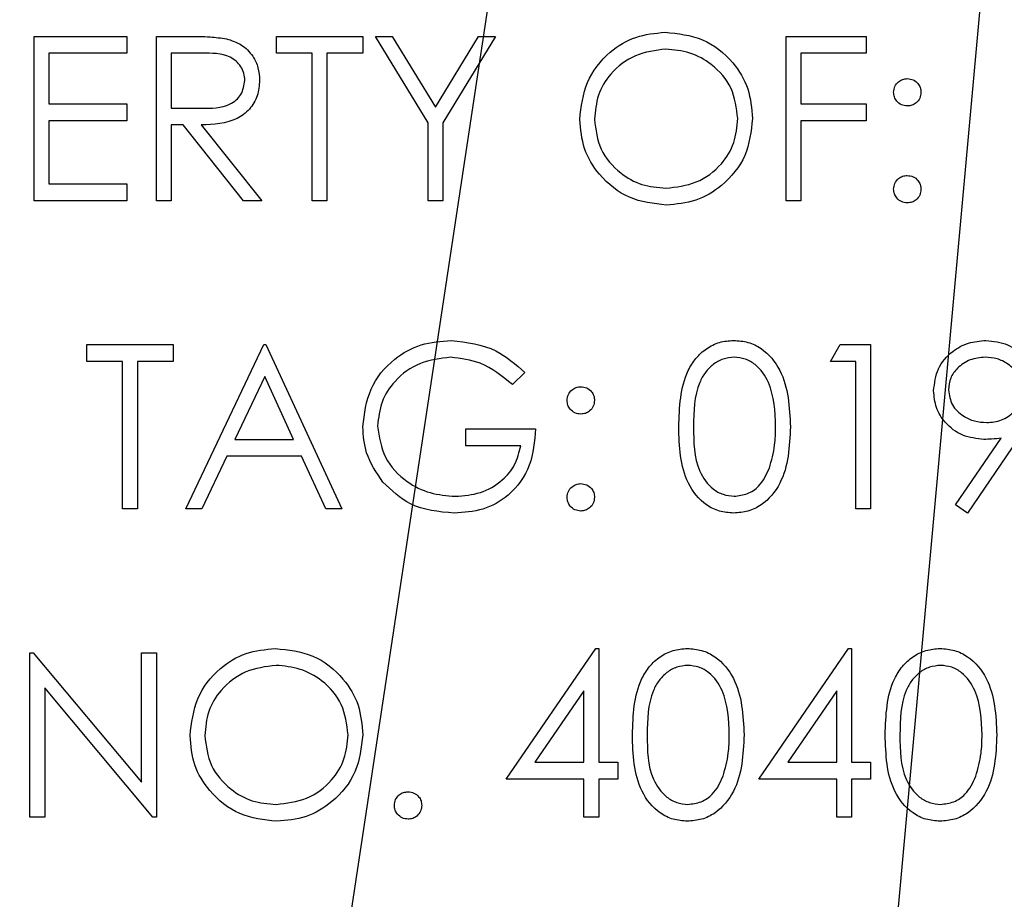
# Model space of a CAD drawing. Header units: inches. Extents: x 1880 to 2363, y -453 to -54.
# Tile 344 of 656: x 2039.987 to 2040.527, y -271.383 to -270.901. Entities that reach past the tile are written whole.
import ezdxf

# ---------------------------------------------------------------- set-up
doc = ezdxf.new("R2010")
doc.units = ezdxf.units.IN
doc.header["$LTSCALE"] = 0.5
doc.header["$MEASUREMENT"] = 0
doc.layers.add('DSS-M-S', color=53, linetype='Continuous')
doc.layers.add('SID-M-S', color=105, linetype='Continuous')

msp = doc.modelspace()

# ---------------------------------------------------------------- linework, layer by layer
at = {"layer": 'DSS-M-S', "linetype": 'Continuous', "lineweight": 25}
for p, q in [((2039.99538, -270.91028), (2040.04615, -270.91028)), ((2039.99538, -271.00028), (2039.99538, -270.91028)), ((2040.04615, -270.91028), (2040.04615, -270.91951)), ((2040.06231, -270.91028), (2040.08032, -270.91028)), ((2040.06231, -271.00028), (2040.06231, -270.91028)), ((2040.12808, -270.91028), (2040.17538, -270.91028)), ((2040.12808, -270.91951), (2040.12808, -270.91028)), ((2040.17538, -270.91028), (2040.17538, -270.91951)), ((2040.18231, -270.91028), (2040.19156, -270.91028)), ((2040.21115, -270.9575), (2040.18231, -270.91028)), ((2040.19156, -270.91028), (2040.21521, -270.94895)), ((2040.21521, -270.94895), (2040.23883, -270.91028)), ((2040.24808, -270.91028), (2040.21923, -270.9575)), ((2040.23883, -270.91028), (2040.24808, -270.91028)), ((2040.40731, -270.91028), (2040.45115, -270.91028)), ((2040.40731, -271.00028), (2040.40731, -270.91028)), ((2040.45115, -270.91028), (2040.45115, -270.91951)), ((2040.00346, -270.91951), (2040.00346, -270.9472)), ((2040.04615, -270.91951), (2040.00346, -270.91951)), ((2040.07038, -270.91951), (2040.07038, -270.94951)), ((2040.08726, -270.91951), (2040.07038, -270.91951)), ((2040.14769, -270.91951), (2040.12808, -270.91951)), ((2040.14769, -271.00028), (2040.14769, -270.91951)), ((2040.15577, -270.91951), (2040.15577, -271.00028)), ((2040.17538, -270.91951), (2040.15577, -270.91951)), ((2040.41538, -270.91951), (2040.41538, -270.9472)), ((2040.45115, -270.91951), (2040.41538, -270.91951)), ((2040.00346, -270.9472), (2040.04615, -270.9472)), ((2040.04615, -270.9472), (2040.04615, -270.95643)), ((2040.07038, -270.94951), (2040.08686, -270.94963)), ((2040.41538, -270.9472), (2040.45115, -270.9472)), ((2040.45115, -270.9472), (2040.45115, -270.95643)), ((2040.00346, -270.95643), (2040.00346, -270.99105)), ((2040.04615, -270.95643), (2040.00346, -270.95643)), ((2040.07038, -270.95874), (2040.07038, -271.00028)), ((2040.07695, -270.95874), (2040.07038, -270.95874)), ((2040.11001, -271.00028), (2040.07695, -270.95874)), ((2040.08693, -270.95874), (2040.12, -271.00028)), ((2040.21115, -271.00028), (2040.21115, -270.9575)), ((2040.21923, -270.9575), (2040.21923, -271.00028)), ((2040.41538, -270.95643), (2040.41538, -271.00028)), ((2040.45115, -270.95643), (2040.41538, -270.95643)), ((2040.00346, -270.99105), (2040.04615, -270.99105)), ((2040.04615, -270.99105), (2040.04615, -271.00028)), ((2040.04615, -271.00028), (2039.99538, -271.00028)), ((2040.07038, -271.00028), (2040.06231, -271.00028)), ((2040.12, -271.00028), (2040.11001, -271.00028)), ((2040.15577, -271.00028), (2040.14769, -271.00028)), ((2040.21923, -271.00028), (2040.21115, -271.00028)), ((2040.41538, -271.00028), (2040.40731, -271.00028)), ((2040.02423, -271.07903), (2040.07154, -271.07903)), ((2040.02423, -271.08826), (2040.02423, -271.07903)), ((2040.07154, -271.07903), (2040.07154, -271.08826)), ((2040.07846, -271.16903), (2040.12115, -271.07903)), ((2040.12115, -271.07903), (2040.12231, -271.07903)), ((2040.12231, -271.07903), (2040.16385, -271.16903)), ((2040.43154, -271.08826), (2040.43682, -271.07903)), ((2040.43682, -271.07903), (2040.45346, -271.07903)), ((2040.45346, -271.07903), (2040.45346, -271.16903)), ((2040.04385, -271.08826), (2040.02423, -271.08826)), ((2040.04385, -271.16903), (2040.04385, -271.08826)), ((2040.05192, -271.08826), (2040.05192, -271.16903)), ((2040.07154, -271.08826), (2040.05192, -271.08826)), ((2040.44538, -271.08826), (2040.43154, -271.08826)), ((2040.44538, -271.16903), (2040.44538, -271.08826)), ((2040.26423, -271.09439), (2040.25731, -271.10095)), ((2040.12164, -271.09657), (2040.10534, -271.13095)), ((2040.13751, -271.13095), (2040.12164, -271.09657)), ((2040.23192, -271.12518), (2040.27, -271.12518)), ((2040.23192, -271.13441), (2040.23192, -271.12518)), ((2040.10534, -271.13095), (2040.13751, -271.13095)), ((2040.50008, -271.16685), (2040.52511, -271.13027)), ((2040.53425, -271.13081), (2040.50654, -271.17134)), ((2040.26192, -271.13441), (2040.23192, -271.13441)), ((2040.10096, -271.14018), (2040.08728, -271.16903)), ((2040.14176, -271.14018), (2040.10096, -271.14018)), ((2040.15507, -271.16903), (2040.14176, -271.14018)), ((2040.05192, -271.16903), (2040.04385, -271.16903)), ((2040.08728, -271.16903), (2040.07846, -271.16903)), ((2040.16385, -271.16903), (2040.15507, -271.16903)), ((2040.45346, -271.16903), (2040.44538, -271.16903)), ((2040.50654, -271.17134), (2040.50008, -271.16685)), ((2040.25385, -271.31701), (2040.30297, -271.24547)), ((2040.30297, -271.24547), (2040.30461, -271.24547)), ((2040.30461, -271.24547), (2040.30461, -271.30778)), ((2040.39231, -271.31701), (2040.44144, -271.24547)), ((2040.44144, -271.24547), (2040.44308, -271.24547)), ((2040.44308, -271.24547), (2040.44308, -271.30778)), ((2039.99308, -271.24778), (2039.99477, -271.24778)), ((2039.99308, -271.33778), (2039.99308, -271.24778)), ((2039.99477, -271.24778), (2040.05423, -271.31861)), ((2040.05423, -271.24778), (2040.06231, -271.24778)), ((2040.05423, -271.31861), (2040.05423, -271.24778)), ((2040.06231, -271.24778), (2040.06231, -271.33778)), ((2040.06047, -271.33778), (2040.00115, -271.2671)), ((2040.00115, -271.2671), (2040.00115, -271.33778)), ((2040.29654, -271.26869), (2040.26971, -271.30778)), ((2040.29654, -271.30778), (2040.29654, -271.26869)), ((2040.435, -271.26869), (2040.40817, -271.30778)), ((2040.435, -271.30778), (2040.435, -271.26869)), ((2040.26971, -271.30778), (2040.29654, -271.30778)), ((2040.30461, -271.30778), (2040.315, -271.30778)), ((2040.315, -271.30778), (2040.315, -271.31701)), ((2040.40817, -271.30778), (2040.435, -271.30778)), ((2040.44308, -271.30778), (2040.45346, -271.30778)), ((2040.45346, -271.30778), (2040.45346, -271.31701)), ((2040.29654, -271.31701), (2040.25385, -271.31701)), ((2040.29654, -271.33778), (2040.29654, -271.31701)), ((2040.30461, -271.31701), (2040.30461, -271.33778)), ((2040.315, -271.31701), (2040.30461, -271.31701)), ((2040.435, -271.31701), (2040.39231, -271.31701)), ((2040.435, -271.33778), (2040.435, -271.31701)), ((2040.44308, -271.31701), (2040.44308, -271.33778)), ((2040.45346, -271.31701), (2040.44308, -271.31701)), ((2040.00115, -271.33778), (2039.99308, -271.33778)), ((2040.06231, -271.33778), (2040.06047, -271.33778)), ((2040.30461, -271.33778), (2040.29654, -271.33778)), ((2040.44308, -271.33778), (2040.435, -271.33778))]:
    msp.add_line(p, q, dxfattribs=at)
for points, knots in [([(2040.08032, -270.91028), (2040.08414, -270.91027), (2040.09097, -270.91024), (2040.09773, -270.91112), (2040.10071, -270.9115)], [0, 0, 0, 0, 0.56024, 1, 1, 1, 1]), ([(2040.10071, -270.9115), (2040.10353, -270.91244), (2040.10918, -270.91431), (2040.11512, -270.92038), (2040.1184, -270.92736), (2040.1187, -270.93202), (2040.11885, -270.93435)], [0, 0, 0, 0, 0.279797, 0.5595, 0.779626, 1, 1, 1, 1]), ([(2040.29423, -270.95567), (2040.29506, -270.94873), (2040.29672, -270.93485), (2040.30904, -270.91903), (2040.32459, -270.9096), (2040.3355, -270.90851), (2040.34096, -270.90797)], [0, 0, 0, 0, 0.279731, 0.559327, 0.77968, 1, 1, 1, 1]), ([(2040.34096, -270.90797), (2040.34801, -270.90871), (2040.36211, -270.91019), (2040.37788, -270.92296), (2040.38746, -270.93864), (2040.38838, -270.94971), (2040.38885, -270.95524)], [0, 0, 0, 0, 0.279767, 0.559358, 0.779571, 1, 1, 1, 1]), ([(2040.34136, -270.9172), (2040.33568, -270.91794), (2040.32431, -270.91941), (2040.31131, -270.92944), (2040.30353, -270.94219), (2040.30272, -270.95116), (2040.30231, -270.95564)], [0, 0, 0, 0, 0.279627, 0.55935, 0.77963, 1, 1, 1, 1]), ([(2040.38077, -270.95522), (2040.38008, -270.94951), (2040.3787, -270.93808), (2040.36774, -270.92569), (2040.35477, -270.91852), (2040.34583, -270.91764), (2040.34136, -270.9172)], [0, 0, 0, 0, 0.279468, 0.55887, 0.779516, 1, 1, 1, 1]), ([(2040.11077, -270.93433), (2040.11067, -270.93301), (2040.11048, -270.93037), (2040.10869, -270.92678), (2040.10615, -270.92373), (2040.09948, -270.91933), (2040.09269, -270.91943), (2040.08726, -270.91951)], [0, 0, 0, 0, 0.125307, 0.250617, 0.375954, 0.501281, 1, 1, 1, 1]), ([(2040.46615, -270.94085), (2040.46629, -270.93975), (2040.46656, -270.93754), (2040.4686, -270.9351), (2040.47105, -270.9336), (2040.47279, -270.93344), (2040.47365, -270.93335)], [0, 0, 0, 0, 0.279585, 0.559454, 0.779697, 1, 1, 1, 1]), ([(2040.47365, -270.93335), (2040.47476, -270.93348), (2040.47698, -270.93373), (2040.47941, -270.9358), (2040.48095, -270.93824), (2040.48108, -270.93998), (2040.48115, -270.94085)], [0, 0, 0, 0, 0.2796016, 0.559212, 0.7794752, 1, 1, 1, 1]), ([(2040.08686, -270.94963), (2040.09239, -270.94962), (2040.09931, -270.9496), (2040.10613, -270.9452), (2040.10971, -270.94107), (2040.11034, -270.93702), (2040.11077, -270.93433)], [0, 0, 0, 0, 0.499827, 0.625498, 0.751208, 1, 1, 1, 1]), ([(2040.11885, -270.93435), (2040.11861, -270.93719), (2040.11814, -270.94288), (2040.11369, -270.95044), (2040.10355, -270.958), (2040.09378, -270.95844), (2040.08693, -270.95874)], [0, 0, 0, 0, 0.18712, 0.373979, 0.560911, 1, 1, 1, 1]), ([(2040.47365, -270.94835), (2040.47255, -270.94823), (2040.47033, -270.94797), (2040.46789, -270.94592), (2040.46638, -270.94346), (2040.46623, -270.94172), (2040.46615, -270.94085)], [0, 0, 0, 0, 0.279647, 0.559299, 0.779615, 1, 1, 1, 1]), ([(2040.48115, -270.94085), (2040.48103, -270.94196), (2040.48078, -270.94418), (2040.47872, -270.94662), (2040.47627, -270.94814), (2040.47452, -270.94828), (2040.47365, -270.94835)], [0, 0, 0, 0, 0.279517, 0.559326, 0.779544, 1, 1, 1, 1]), ([(2040.34136, -270.99335), (2040.34707, -270.9927), (2040.3585, -270.9914), (2040.37174, -270.98155), (2040.37953, -270.96871), (2040.38035, -270.95972), (2040.38077, -270.95522)], [0, 0, 0, 0, 0.27983, 0.559389, 0.779654, 1, 1, 1, 1]), ([(2040.38885, -270.95524), (2040.38805, -270.96223), (2040.38647, -270.97619), (2040.37365, -270.99168), (2040.35814, -271.00118), (2040.34717, -271.00212), (2040.34168, -271.00259)], [0, 0, 0, 0, 0.27963, 0.559343, 0.779597, 1, 1, 1, 1]), ([(2040.34168, -271.00259), (2040.33471, -271.00181), (2040.32076, -271.00027), (2040.30525, -270.98755), (2040.29568, -270.9721), (2040.29471, -270.96115), (2040.29423, -270.95567)], [0, 0, 0, 0, 0.2796633, 0.5593539, 0.7796364, 1, 1, 1, 1]), ([(2040.30231, -270.95564), (2040.303, -270.96131), (2040.30437, -270.97266), (2040.31525, -270.98489), (2040.328, -270.99226), (2040.3369, -270.99299), (2040.34136, -270.99335)], [0, 0, 0, 0, 0.279416, 0.559077, 0.779478, 1, 1, 1, 1]), ([(2040.46615, -270.99393), (2040.46628, -270.99283), (2040.46655, -270.99061), (2040.46858, -270.98816), (2040.47105, -270.98666), (2040.47278, -270.98651), (2040.47365, -270.98643)], [0, 0, 0, 0, 0.279576, 0.559284, 0.779552, 1, 1, 1, 1]), ([(2040.47365, -270.98643), (2040.47476, -270.98656), (2040.47698, -270.98681), (2040.47941, -270.98887), (2040.48095, -270.99132), (2040.48108, -270.99306), (2040.48115, -270.99393)], [0, 0, 0, 0, 0.279602, 0.559212, 0.779475, 1, 1, 1, 1]), ([(2040.47365, -271.00143), (2040.47255, -271.0013), (2040.47034, -271.00102), (2040.4679, -270.99899), (2040.4664, -270.99653), (2040.46623, -270.9948), (2040.46615, -270.99393)], [0, 0, 0, 0, 0.279581, 0.559143, 0.779575, 1, 1, 1, 1]), ([(2040.48115, -270.99393), (2040.48102, -270.99504), (2040.48076, -270.99725), (2040.47871, -270.99969), (2040.47626, -271.0012), (2040.47452, -271.00135), (2040.47365, -271.00143)], [0, 0, 0, 0, 0.279469, 0.559358, 0.779674, 1, 1, 1, 1]), ([(2040.17538, -271.12399), (2040.17627, -271.11694), (2040.17805, -271.10283), (2040.19099, -271.08701), (2040.20713, -271.07806), (2040.21824, -271.07717), (2040.22379, -271.07672)], [0, 0, 0, 0, 0.27959, 0.559072, 0.779411, 1, 1, 1, 1]), ([(2040.22379, -271.07672), (2040.23236, -271.07779), (2040.24769, -271.0797), (2040.25917, -271.08989), (2040.26423, -271.09439)], [0, 0, 0, 0, 0.558579, 1, 1, 1, 1]), ([(2040.34846, -271.12406), (2040.34881, -271.11332), (2040.34925, -271.09987), (2040.35763, -271.08635), (2040.36347, -271.08098), (2040.37066, -271.07736), (2040.37592, -271.07693), (2040.37855, -271.07672)], [0, 0, 0, 0, 0.498702, 0.624177, 0.749467, 0.874745, 1, 1, 1, 1]), ([(2040.37855, -271.07672), (2040.3812, -271.07693), (2040.3865, -271.07736), (2040.39615, -271.08205), (2040.40832, -271.09707), (2040.4091, -271.11326), (2040.40961, -271.12406)], [0, 0, 0, 0, 0.1256, 0.251197, 0.500581, 1, 1, 1, 1]), ([(2040.48808, -271.10429), (2040.48857, -271.10013), (2040.48955, -271.09182), (2040.4975, -271.08279), (2040.50696, -271.07762), (2040.51347, -271.07702), (2040.51672, -271.07672)], [0, 0, 0, 0, 0.279538, 0.558851, 0.779452, 1, 1, 1, 1]), ([(2040.51672, -271.07672), (2040.52082, -271.0772), (2040.52899, -271.07816), (2040.53827, -271.08551), (2040.54364, -271.09475), (2040.54429, -271.10117), (2040.54461, -271.10438)], [0, 0, 0, 0, 0.27973, 0.559163, 0.779612, 1, 1, 1, 1]), ([(2040.22352, -271.08595), (2040.21783, -271.08664), (2040.20645, -271.08803), (2040.19315, -271.09764), (2040.18498, -271.11019), (2040.18397, -271.11915), (2040.18346, -271.12363)], [0, 0, 0, 0, 0.279847, 0.559555, 0.779847, 1, 1, 1, 1]), ([(2040.25731, -271.10095), (2040.25174, -271.09637), (2040.2418, -271.0882), (2040.22911, -271.08664), (2040.22352, -271.08595)], [0, 0, 0, 0, 0.55984, 1, 1, 1, 1]), ([(2040.37882, -271.08595), (2040.37676, -271.08616), (2040.37263, -271.08657), (2040.36716, -271.08973), (2040.36279, -271.09416), (2040.35684, -271.10512), (2040.35667, -271.11563), (2040.35654, -271.12403)], [0, 0, 0, 0, 0.125139, 0.250418, 0.375519, 0.500847, 1, 1, 1, 1]), ([(2040.40154, -271.12403), (2040.4012, -271.11567), (2040.40071, -271.10315), (2040.39228, -271.09078), (2040.385, -271.0866), (2040.38088, -271.08617), (2040.37882, -271.08595)], [0, 0, 0, 0, 0.500072, 0.749021, 0.874598, 1, 1, 1, 1]), ([(2040.51631, -271.08595), (2040.5135, -271.08622), (2040.50789, -271.08677), (2040.50129, -271.09131), (2040.49688, -271.09722), (2040.49639, -271.10163), (2040.49615, -271.10384)], [0, 0, 0, 0, 0.2800921, 0.5600105, 0.7801305, 1, 1, 1, 1]), ([(2040.53654, -271.10384), (2040.53612, -271.10103), (2040.53528, -271.0954), (2040.52942, -271.08971), (2040.52294, -271.08642), (2040.51852, -271.08611), (2040.51631, -271.08595)], [0, 0, 0, 0, 0.2787219, 0.5585693, 0.7791712, 1, 1, 1, 1]), ([(2040.28731, -271.1096), (2040.28744, -271.1085), (2040.28772, -271.10629), (2040.28975, -271.10385), (2040.29221, -271.10235), (2040.29394, -271.10219), (2040.29481, -271.1021)], [0, 0, 0, 0, 0.279585, 0.559454, 0.779697, 1, 1, 1, 1]), ([(2040.29481, -271.1021), (2040.29592, -271.10223), (2040.29814, -271.10248), (2040.30056, -271.10455), (2040.3021, -271.10699), (2040.30224, -271.10873), (2040.30231, -271.1096)], [0, 0, 0, 0, 0.279602, 0.559212, 0.779475, 1, 1, 1, 1]), ([(2040.51564, -271.13095), (2040.51163, -271.13052), (2040.50362, -271.12966), (2040.49455, -271.12256), (2040.48891, -271.11374), (2040.48835, -271.10744), (2040.48808, -271.10429)], [0, 0, 0, 0, 0.279814, 0.559489, 0.779635, 1, 1, 1, 1]), ([(2040.49615, -271.10384), (2040.49661, -271.1067), (2040.49752, -271.11244), (2040.50369, -271.11808), (2040.51038, -271.12126), (2040.51488, -271.12157), (2040.51714, -271.12172)], [0, 0, 0, 0, 0.278472, 0.558424, 0.779098, 1, 1, 1, 1]), ([(2040.51714, -271.12172), (2040.51992, -271.1215), (2040.52546, -271.12105), (2040.53194, -271.11642), (2040.53591, -271.11036), (2040.53633, -271.10601), (2040.53654, -271.10384)], [0, 0, 0, 0, 0.280319, 0.55953, 0.779753, 1, 1, 1, 1]), ([(2040.29481, -271.1171), (2040.2937, -271.11698), (2040.29149, -271.11672), (2040.28904, -271.11467), (2040.28754, -271.11221), (2040.28738, -271.11047), (2040.28731, -271.1096)], [0, 0, 0, 0, 0.279647, 0.559299, 0.779615, 1, 1, 1, 1]), ([(2040.30231, -271.1096), (2040.30218, -271.11071), (2040.30194, -271.11293), (2040.29987, -271.11537), (2040.29742, -271.11689), (2040.29568, -271.11703), (2040.29481, -271.1171)], [0, 0, 0, 0, 0.279517, 0.559326, 0.779544, 1, 1, 1, 1]), ([(2040.18642, -271.15432), (2040.18287, -271.14917), (2040.17651, -271.13997), (2040.17573, -271.12888), (2040.17538, -271.12399)], [0, 0, 0, 0, 0.559317, 1, 1, 1, 1]), ([(2040.18346, -271.12363), (2040.18438, -271.12958), (2040.18622, -271.14149), (2040.19817, -271.15407), (2040.21204, -271.16099), (2040.22143, -271.16173), (2040.22612, -271.1621)], [0, 0, 0, 0, 0.279061, 0.558584, 0.779236, 1, 1, 1, 1]), ([(2040.27, -271.12518), (2040.26945, -271.13198), (2040.26834, -271.14554), (2040.25695, -271.16158), (2040.2414, -271.17024), (2040.23075, -271.17097), (2040.22541, -271.17134)], [0, 0, 0, 0, 0.2803512, 0.5593674, 0.7793709, 1, 1, 1, 1]), ([(2040.37855, -271.17134), (2040.37592, -271.17112), (2040.37067, -271.17069), (2040.36111, -271.16598), (2040.34929, -271.15086), (2040.34879, -271.13479), (2040.34846, -271.12406)], [0, 0, 0, 0, 0.125551, 0.25109, 0.50025, 1, 1, 1, 1]), ([(2040.35654, -271.12403), (2040.3566, -271.13244), (2040.3567, -271.14504), (2040.36535, -271.15732), (2040.37264, -271.16144), (2040.37676, -271.16188), (2040.37882, -271.1621)], [0, 0, 0, 0, 0.5002912, 0.749086, 0.8746062, 1, 1, 1, 1]), ([(2040.40961, -271.12406), (2040.40911, -271.13487), (2040.40836, -271.15106), (2040.39612, -271.16598), (2040.38649, -271.17069), (2040.3812, -271.17112), (2040.37855, -271.17134)], [0, 0, 0, 0, 0.499407, 0.748743, 0.874372, 1, 1, 1, 1]), ([(2040.39813, -271.14665), (2040.39928, -271.14251), (2040.40133, -271.13509), (2040.40147, -271.12741), (2040.40154, -271.12403)], [0, 0, 0, 0, 0.559599, 1, 1, 1, 1]), ([(2040.52511, -271.13027), (2040.52335, -271.13048), (2040.5202, -271.13086), (2040.51704, -271.13092), (2040.51564, -271.13095)], [0, 0, 0, 0, 0.559944, 1, 1, 1, 1]), ([(2040.22612, -271.1621), (2040.23076, -271.16175), (2040.24004, -271.16104), (2040.25144, -271.15435), (2040.25934, -271.1451), (2040.26106, -271.13797), (2040.26192, -271.13441)], [0, 0, 0, 0, 0.280254, 0.559912, 0.779941, 1, 1, 1, 1]), ([(2040.37882, -271.1621), (2040.38128, -271.1618), (2040.3862, -271.16118), (2040.3938, -271.15604), (2040.39649, -271.15021), (2040.39813, -271.14665)], [0, 0, 0, 0, 0.280257, 0.560781, 1, 1, 1, 1]), ([(2040.22541, -271.17134), (2040.21701, -271.17057), (2040.20199, -271.1692), (2040.19118, -271.15887), (2040.18642, -271.15432)], [0, 0, 0, 0, 0.559617, 1, 1, 1, 1]), ([(2040.28731, -271.16268), (2040.28744, -271.16158), (2040.2877, -271.15936), (2040.28974, -271.15691), (2040.2922, -271.15541), (2040.29394, -271.15526), (2040.29481, -271.15518)], [0, 0, 0, 0, 0.279576, 0.559284, 0.779552, 1, 1, 1, 1]), ([(2040.29481, -271.15518), (2040.29592, -271.15531), (2040.29814, -271.15556), (2040.30056, -271.15762), (2040.3021, -271.16007), (2040.30224, -271.16181), (2040.30231, -271.16268)], [0, 0, 0, 0, 0.279602, 0.559212, 0.779475, 1, 1, 1, 1]), ([(2040.29481, -271.17018), (2040.2937, -271.17005), (2040.2915, -271.16977), (2040.28906, -271.16774), (2040.28755, -271.16528), (2040.28739, -271.16355), (2040.28731, -271.16268)], [0, 0, 0, 0, 0.279581, 0.559143, 0.779575, 1, 1, 1, 1]), ([(2040.30231, -271.16268), (2040.30218, -271.16379), (2040.30191, -271.166), (2040.29987, -271.16844), (2040.29741, -271.16995), (2040.29568, -271.1701), (2040.29481, -271.17018)], [0, 0, 0, 0, 0.279469, 0.559358, 0.779674, 1, 1, 1, 1]), ([(2040.08077, -271.29317), (2040.0816, -271.28623), (2040.08326, -271.27235), (2040.09558, -271.25653), (2040.11113, -271.2471), (2040.12204, -271.24601), (2040.1275, -271.24547)], [0, 0, 0, 0, 0.279731, 0.559327, 0.77968, 1, 1, 1, 1]), ([(2040.1275, -271.24547), (2040.13455, -271.24621), (2040.14865, -271.24769), (2040.16442, -271.26046), (2040.174, -271.27614), (2040.17492, -271.28721), (2040.17538, -271.29274)], [0, 0, 0, 0, 0.279767, 0.559358, 0.779571, 1, 1, 1, 1]), ([(2040.32308, -271.29281), (2040.32342, -271.28207), (2040.32386, -271.26862), (2040.33225, -271.2551), (2040.33809, -271.24973), (2040.34527, -271.24611), (2040.35054, -271.24568), (2040.35317, -271.24547)], [0, 0, 0, 0, 0.498702, 0.624177, 0.749467, 0.874745, 1, 1, 1, 1]), ([(2040.35317, -271.24547), (2040.35582, -271.24568), (2040.36111, -271.24611), (2040.37077, -271.2508), (2040.38293, -271.26582), (2040.38371, -271.28201), (2040.38423, -271.29281)], [0, 0, 0, 0, 0.1256, 0.251197, 0.500581, 1, 1, 1, 1]), ([(2040.46154, -271.29281), (2040.46189, -271.28207), (2040.46232, -271.26862), (2040.47071, -271.2551), (2040.47655, -271.24973), (2040.48374, -271.24611), (2040.489, -271.24568), (2040.49163, -271.24547)], [0, 0, 0, 0, 0.498702, 0.624177, 0.749467, 0.874745, 1, 1, 1, 1]), ([(2040.49163, -271.24547), (2040.49428, -271.24568), (2040.49958, -271.24611), (2040.50923, -271.2508), (2040.5214, -271.26582), (2040.52217, -271.28201), (2040.52269, -271.29281)], [0, 0, 0, 0, 0.1256, 0.251197, 0.500581, 1, 1, 1, 1]), ([(2040.1279, -271.2547), (2040.12221, -271.25544), (2040.11085, -271.25691), (2040.09785, -271.26694), (2040.09007, -271.27969), (2040.08925, -271.28866), (2040.08885, -271.29314)], [0, 0, 0, 0, 0.279627, 0.55935, 0.77963, 1, 1, 1, 1]), ([(2040.16731, -271.29272), (2040.16662, -271.28701), (2040.16523, -271.27558), (2040.15428, -271.26319), (2040.14131, -271.25602), (2040.13237, -271.25514), (2040.1279, -271.2547)], [0, 0, 0, 0, 0.279468, 0.55887, 0.779516, 1, 1, 1, 1]), ([(2040.35344, -271.2547), (2040.35137, -271.25491), (2040.34725, -271.25532), (2040.34177, -271.25848), (2040.33741, -271.26291), (2040.33145, -271.27387), (2040.33129, -271.28438), (2040.33115, -271.29278)], [0, 0, 0, 0, 0.125139, 0.250418, 0.375519, 0.500847, 1, 1, 1, 1]), ([(2040.37615, -271.29278), (2040.37582, -271.28442), (2040.37532, -271.2719), (2040.3669, -271.25953), (2040.35962, -271.25535), (2040.3555, -271.25492), (2040.35344, -271.2547)], [0, 0, 0, 0, 0.500072, 0.749021, 0.874598, 1, 1, 1, 1]), ([(2040.4919, -271.2547), (2040.48984, -271.25491), (2040.48571, -271.25532), (2040.48023, -271.25848), (2040.47587, -271.26291), (2040.46991, -271.27387), (2040.46975, -271.28438), (2040.46961, -271.29278)], [0, 0, 0, 0, 0.125139, 0.250418, 0.375519, 0.500847, 1, 1, 1, 1]), ([(2040.51461, -271.29278), (2040.51428, -271.28442), (2040.51378, -271.2719), (2040.50536, -271.25953), (2040.49808, -271.25535), (2040.49396, -271.25492), (2040.4919, -271.2547)], [0, 0, 0, 0, 0.500072, 0.749021, 0.874598, 1, 1, 1, 1]), ([(2040.12822, -271.34009), (2040.12125, -271.33931), (2040.1073, -271.33777), (2040.09178, -271.32505), (2040.08222, -271.3096), (2040.08125, -271.29865), (2040.08077, -271.29317)], [0, 0, 0, 0, 0.279663, 0.559354, 0.779636, 1, 1, 1, 1]), ([(2040.08885, -271.29314), (2040.08953, -271.29881), (2040.09091, -271.31016), (2040.10179, -271.32239), (2040.11454, -271.32976), (2040.12344, -271.33049), (2040.1279, -271.33085)], [0, 0, 0, 0, 0.279416, 0.559077, 0.779478, 1, 1, 1, 1]), ([(2040.1279, -271.33085), (2040.13361, -271.3302), (2040.14504, -271.3289), (2040.15828, -271.31905), (2040.16607, -271.30621), (2040.16689, -271.29722), (2040.16731, -271.29272)], [0, 0, 0, 0, 0.2798297, 0.559389, 0.7796538, 1, 1, 1, 1]), ([(2040.17538, -271.29274), (2040.17459, -271.29973), (2040.17301, -271.31369), (2040.16019, -271.32918), (2040.14468, -271.33868), (2040.13371, -271.33962), (2040.12822, -271.34009)], [0, 0, 0, 0, 0.2796304, 0.5593429, 0.7795972, 1, 1, 1, 1]), ([(2040.35317, -271.34009), (2040.35054, -271.33987), (2040.34529, -271.33944), (2040.33573, -271.33473), (2040.32391, -271.31961), (2040.32341, -271.30354), (2040.32308, -271.29281)], [0, 0, 0, 0, 0.125551, 0.25109, 0.50025, 1, 1, 1, 1]), ([(2040.33115, -271.29278), (2040.33122, -271.30119), (2040.33132, -271.31379), (2040.33996, -271.32607), (2040.34726, -271.33019), (2040.35138, -271.33063), (2040.35344, -271.33085)], [0, 0, 0, 0, 0.500291, 0.749086, 0.874606, 1, 1, 1, 1]), ([(2040.38423, -271.29281), (2040.38373, -271.30362), (2040.38297, -271.31981), (2040.37074, -271.33473), (2040.36111, -271.33944), (2040.35581, -271.33987), (2040.35317, -271.34009)], [0, 0, 0, 0, 0.499407, 0.748743, 0.874372, 1, 1, 1, 1]), ([(2040.37275, -271.3154), (2040.37389, -271.31126), (2040.37594, -271.30384), (2040.37609, -271.29616), (2040.37615, -271.29278)], [0, 0, 0, 0, 0.559599, 1, 1, 1, 1]), ([(2040.49163, -271.34009), (2040.489, -271.33987), (2040.48375, -271.33944), (2040.47419, -271.33473), (2040.46237, -271.31961), (2040.46187, -271.30354), (2040.46154, -271.29281)], [0, 0, 0, 0, 0.125551, 0.25109, 0.50025, 1, 1, 1, 1]), ([(2040.46961, -271.29278), (2040.46968, -271.30119), (2040.46978, -271.31379), (2040.47842, -271.32607), (2040.48572, -271.33019), (2040.48984, -271.33063), (2040.4919, -271.33085)], [0, 0, 0, 0, 0.500291, 0.749086, 0.874606, 1, 1, 1, 1]), ([(2040.52269, -271.29281), (2040.52219, -271.30362), (2040.52144, -271.31981), (2040.5092, -271.33473), (2040.49957, -271.33944), (2040.49428, -271.33987), (2040.49163, -271.34009)], [0, 0, 0, 0, 0.499407, 0.748743, 0.874372, 1, 1, 1, 1]), ([(2040.51121, -271.3154), (2040.51235, -271.31126), (2040.5144, -271.30384), (2040.51455, -271.29616), (2040.51461, -271.29278)], [0, 0, 0, 0, 0.559599, 1, 1, 1, 1]), ([(2040.35344, -271.33085), (2040.3559, -271.33055), (2040.36081, -271.32993), (2040.36841, -271.32479), (2040.3711, -271.31896), (2040.37275, -271.3154)], [0, 0, 0, 0, 0.2802572, 0.5607811, 1, 1, 1, 1]), ([(2040.4919, -271.33085), (2040.49436, -271.33055), (2040.49928, -271.32993), (2040.50687, -271.32479), (2040.50956, -271.31896), (2040.51121, -271.3154)], [0, 0, 0, 0, 0.280257, 0.560781, 1, 1, 1, 1]), ([(2040.19269, -271.33143), (2040.19282, -271.33033), (2040.19309, -271.32811), (2040.19512, -271.32566), (2040.19758, -271.32416), (2040.19932, -271.32401), (2040.20019, -271.32393)], [0, 0, 0, 0, 0.279576, 0.559284, 0.779552, 1, 1, 1, 1]), ([(2040.20019, -271.32393), (2040.2013, -271.32406), (2040.20352, -271.32431), (2040.20595, -271.32637), (2040.20749, -271.32882), (2040.20762, -271.33056), (2040.20769, -271.33143)], [0, 0, 0, 0, 0.279602, 0.559212, 0.779475, 1, 1, 1, 1]), ([(2040.20019, -271.33893), (2040.19909, -271.3388), (2040.19688, -271.33852), (2040.19444, -271.33649), (2040.19293, -271.33403), (2040.19277, -271.3323), (2040.19269, -271.33143)], [0, 0, 0, 0, 0.279581, 0.559143, 0.779575, 1, 1, 1, 1]), ([(2040.20769, -271.33143), (2040.20756, -271.33254), (2040.2073, -271.33475), (2040.20525, -271.33719), (2040.2028, -271.3387), (2040.20106, -271.33885), (2040.20019, -271.33893)], [0, 0, 0, 0, 0.2794691, 0.5593578, 0.7796739, 1, 1, 1, 1])]:
    msp.add_open_spline(points, degree=3, knots=knots, dxfattribs=at)
at = {"layer": 'SID-M-S'}
for p, q in [((2040.896, -266.57537), (2039.77208, -274.0178)), ((2040.90519, -266.57648), (2040.23008, -274.01643))]:
    msp.add_line(p, q, dxfattribs=at)

doc.saveas('drawing.dxf')
